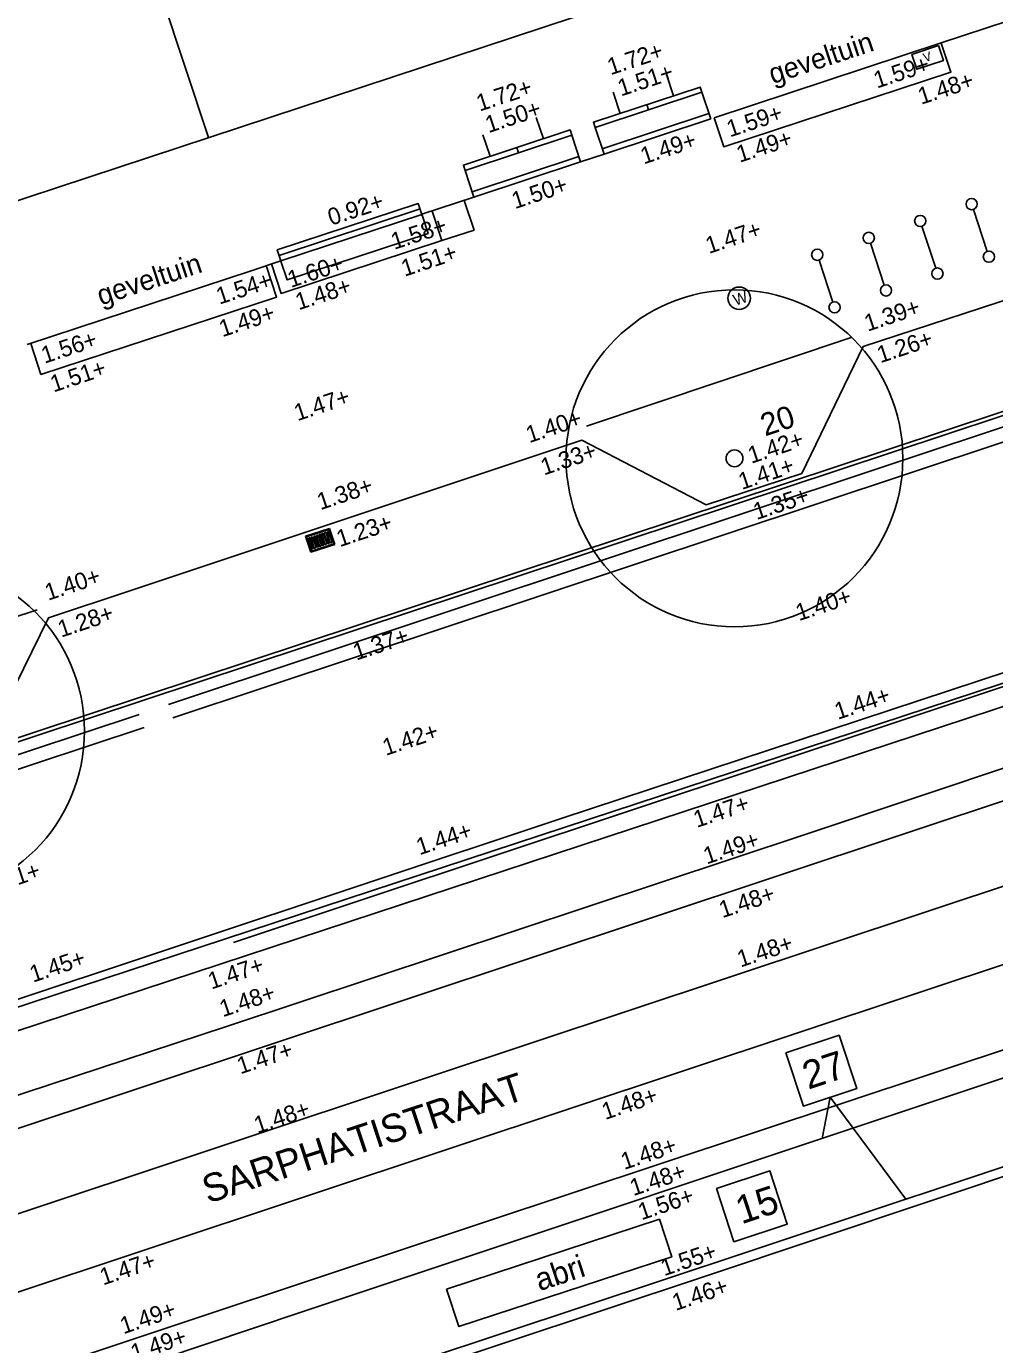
# Model space of a CAD drawing. Extents: x 122462 to 123306, y 485548 to 486417.
# Drawn here: x 122852.78 to 122870.03, y 486190.57 to 486214.05 of the extents above; entities that cross this region are included whole.
import ezdxf

# ---------------------------------------------------------------- set-up
doc = ezdxf.new("R2010")
doc.units = 0
for name, color, linetype in [('B nummers', 7, 'Continuous'), ('B-WE-AL-T25', 7, 'Continuous'), ('B-WE-AL-WERKGRENS-G', 7, 'Continuous'), ('B-WE-GR-BOOM-S', 7, 'Continuous'), ('B-WE-GR-BOOM_BOOMDIAMETER', 7, 'Continuous'), ('B-WE-IE-MEUBILAIR_WEGMEUBILAIR-S', 7, 'Continuous'), ('B-WE-IE-MEUBILAIR_WEGMEUBILAIR_FIETSNIETJE-S', 7, 'Continuous'), ('B-WE-KL-DATA_TELECOM_KAST-S', 7, 'Continuous'), ('B-WE-OG-BEBOUWING_PORTIEK1-G', 7, 'Continuous'), ('B-WE-OG-BEBOUWING_RAAM-G', 7, 'Continuous'), ('B-WE-OG-BEBOUWING_TRAP-G', 7, 'Continuous'), ('B-WE-OG-HOOGTEPUNT-S', 7, 'Continuous'), ('B-WE-OG-TOPOGRAFIE_MUUR-G', 7, 'Continuous'), ('B-WE-OG-TOPOGRAFIE_RAILS-G', 7, 'Continuous'), ('B-WE-OG-TOPOGRAFIE_STRAATNAAM', 7, 'Continuous'), ('B-WE-OG-TOPOKAART-G', 7, 'Continuous'), ('B-WE-RI-HWA_KOLK-S', 7, 'Continuous'), ('B-WE-VH-KANTOPSLUITING_OPSLUITBAND_100X200-G', 7, 'Continuous'), ('B-WE-VH-KANTOPSLUITING_TROTTOIRBAND_180 200-G', 7, 'Continuous'), ('B-WE-VH-MATERIAALGRENS_ASFALT-G', 7, 'Continuous'), ('B-WE-VW-MARKERING_LANGS_STREEP_11_010-G', 7, 'Continuous'), ('B-WE-VW-MARKERING_LANGS_STREEP_DOORGETROKKEN_010-G', 7, 'Continuous'), ('Level 4', 7, 'Continuous'), ('V markering 1-1 10 cm', 7, 'Continuous'), ('V markering figuratie', 7, 'Continuous'), ('V markering ononderbroken streep 10 cm', 7, 'Continuous'), ('V materiaalscheiding algemeen', 7, 'Continuous'), ('V meubilair abri', 7, 'Continuous'), ('V opsluitband 100x200 mm', 7, 'Continuous'), ('V Rails', 7, 'Continuous'), ('V Scheidingsband tramband', 7, 'Continuous'), ('V trottoirband 180-200x250 mm specie', 7, 'Continuous'), ('V zaaglijn', 7, 'Continuous')]:
    doc.layers.add(name, color=color, linetype=linetype)

msp = doc.modelspace()

# ---------------------------------------------------------------- linework, layer by layer
at = {"layer": 'B nummers'}
for q in [(122866.954, 486194.241), (122868.443, 486193.157)]:
    msp.add_line((122867.096, 486194.972), q, dxfattribs=at)
for points in [[(122866.308, 486195.765), (122867.258, 486196.078), (122867.571, 486195.129), (122866.621, 486194.815)], [(122865.07, 486193.351), (122866.02, 486193.664), (122866.333, 486192.714), (122865.383, 486192.401)]]:
    msp.add_lwpolyline(points, close=True, dxfattribs=at)
at = {"layer": 'B-WE-AL-WERKGRENS-G'}
msp.add_lwpolyline([(122857.632, 486078.279), (122830.484, 486160.606), (122900.937, 486183.81), (122887.855, 486222.555), (122665.445, 486149.273), (122678.196, 486110.449), (122807.072, 486152.895), (122835.324, 486068.154)], dxfattribs=at)
at = {"layer": 'B-WE-GR-BOOM-S'}
for centre, radius in [((122865.393, 486206.353), 3), ((122865.393, 486206.353), 0.15), ((122850.813, 486201.497), 3)]:
    msp.add_circle(centre, radius, dxfattribs=at)
for start, end in [(0, 180), (180, 0)]:
    msp.add_arc((122865.393, 486206.353), 0.15, start, end, dxfattribs=at)
at = {"layer": 'B-WE-IE-MEUBILAIR_WEGMEUBILAIR-S'}
msp.add_circle((122865.476, 486209.204), 0.2, dxfattribs=at)
at = {"layer": 'B-WE-IE-MEUBILAIR_WEGMEUBILAIR_FIETSNIETJE-S'}
for p, q in [((122869.895, 486210.039), (122869.65, 486210.787)), ((122868.978, 486209.739), (122868.733, 486210.486)), ((122868.062, 486209.438), (122867.816, 486210.185)), ((122867.145, 486209.137), (122866.9, 486209.884))]:
    msp.add_line(p, q, dxfattribs=at)
for centre in [(122869.618, 486210.882), (122868.702, 486210.581), (122867.785, 486210.28), (122866.868, 486209.979), (122869.926, 486209.944), (122869.009, 486209.644), (122868.093, 486209.343), (122867.176, 486209.042)]:
    msp.add_circle(centre, 0.1, dxfattribs=at)
at = {"layer": 'B-WE-KL-DATA_TELECOM_KAST-S'}
msp.add_lwpolyline([(122869.028, 486213.704), (122868.553, 486213.548), (122868.64, 486213.282), (122869.115, 486213.438)], close=True, dxfattribs=at)
at = {"layer": 'B-WE-OG-BEBOUWING_PORTIEK1-G'}
for p, q in [((122864.306, 486212.81), (122864.18, 486213.19)), ((122863.356, 486212.496), (122863.231, 486212.876)), ((122863.862, 486212.558), (122863.831, 486212.653)), ((122861.988, 486212.045), (122861.863, 486212.425)), ((122861.038, 486211.732), (122860.913, 486212.112)), ((122861.545, 486211.793), (122861.513, 486211.888))]:
    msp.add_line(p, q, dxfattribs=at)
for points in [[(122862.913, 486212.245), (122864.812, 486212.872), (122864.781, 486212.966), (122862.881, 486212.34)], [(122860.595, 486211.48), (122862.494, 486212.107), (122862.463, 486212.202), (122860.564, 486211.575)]]:
    msp.add_lwpolyline(points, close=True, dxfattribs=at)
at = {"layer": 'B-WE-OG-BEBOUWING_RAAM-G'}
msp.add_line((122857.281, 486209.965), (122859.792, 486210.794), dxfattribs=at)
msp.add_lwpolyline([(122857.312, 486209.87), (122859.824, 486210.695), (122859.76, 486210.889), (122857.249, 486210.064)], close=True, dxfattribs=at)
at = {"layer": 'B-WE-OG-BEBOUWING_TRAP-G'}
for points in [[(122864.937, 486212.492), (122863.038, 486211.865)], [(122864.969, 486212.397), (122863.069, 486211.77)], [(122862.62, 486211.727), (122860.72, 486211.1)], [(122862.651, 486211.632), (122860.752, 486211.005)]]:
    msp.add_lwpolyline(points, dxfattribs=at)
at = {"layer": 'B-WE-OG-TOPOGRAFIE_MUUR-G'}
for points in [[(122860.006, 486210.757), (122860.182, 486210.23), (122857.316, 486209.291), (122857.147, 486209.819)], [(122859.823, 486210.699), (122859.935, 486210.358), (122857.423, 486209.532), (122857.314, 486209.865)]]:
    msp.add_lwpolyline(points, dxfattribs=at)
at = {"layer": 'B-WE-OG-TOPOGRAFIE_RAILS-G'}
for p, q in [((122859.557, 486196.72), (122892.841, 486207.788)), ((122860.011, 486195.354), (122893.302, 486206.423)), ((122860.43, 486194.095), (122893.727, 486205.164)), ((122860.885, 486192.728), (122894.034, 486203.749))]:
    msp.add_line(p, q, dxfattribs=at)
at = {"layer": 'B-WE-OG-TOPOKAART-G'}
for p, q in [((122864.969, 486212.397), (122864.812, 486212.872)), ((122860.752, 486211.005), (122860.595, 486211.48))]:
    msp.add_line(p, q, dxfattribs=at)
for points in [[(122865.034, 486212.418), (122869.073, 486213.751), (122873.053, 486215.064)], [(122862.494, 486212.107), (122862.651, 486211.632), (122863.069, 486211.77), (122862.913, 486212.245)], [(122859.823, 486210.699), (122860.752, 486211.005)], [(122852.79, 486208.378), (122856.799, 486209.701), (122857.312, 486209.87)]]:
    msp.add_lwpolyline(points, dxfattribs=at)
at = {"layer": 'B-WE-RI-HWA_KOLK-S'}
for p, q in [((122857.751, 486204.964), (122858.178, 486205.106)), ((122857.846, 486204.679), (122857.751, 486204.964)), ((122857.77, 486204.954), (122858.169, 486205.087)), ((122857.856, 486204.698), (122857.77, 486204.954)), ((122858.254, 486204.831), (122858.169, 486205.087)), ((122858.273, 486204.821), (122858.178, 486205.106)), ((122858.273, 486204.821), (122857.846, 486204.679)), ((122858.254, 486204.831), (122857.856, 486204.698))]:
    msp.add_line(p, q, dxfattribs=at)
for points in [[(122857.867, 486204.952), (122857.856, 486204.948)], [(122857.938, 486204.771), (122857.88, 486204.945)], [(122857.897, 486204.951), (122857.955, 486204.776)], [(122857.914, 486204.968), (122857.903, 486204.964)], [(122857.985, 486204.786), (122857.927, 486204.961)], [(122857.944, 486204.967), (122858.002, 486204.792)], [(122857.962, 486204.983), (122857.95, 486204.98)], [(122858.033, 486204.802), (122857.974, 486204.977)], [(122857.992, 486204.983), (122858.05, 486204.808)], [(122858.009, 486204.999), (122857.998, 486204.995)], [(122858.08, 486204.818), (122858.022, 486204.993)], [(122858.039, 486204.999), (122858.097, 486204.824)], [(122858.057, 486205.015), (122858.045, 486205.011)], [(122858.128, 486204.834), (122858.069, 486205.009)], [(122858.086, 486205.014), (122858.145, 486204.84)], [(122858.104, 486205.031), (122858.093, 486205.027)], [(122858.175, 486204.85), (122858.117, 486205.025)], [(122858.134, 486205.03), (122858.192, 486204.855)], [(122858.152, 486205.047), (122858.14, 486205.043)], [(122858.223, 486204.866), (122858.164, 486205.04)], [(122857.802, 486204.92), (122857.86, 486204.745)], [(122857.82, 486204.936), (122857.808, 486204.932)], [(122857.89, 486204.755), (122857.832, 486204.93)], [(122857.849, 486204.935), (122857.908, 486204.761)], [(122857.873, 486204.738), (122857.884, 486204.742)], [(122857.92, 486204.754), (122857.932, 486204.758)], [(122857.968, 486204.77), (122857.979, 486204.774)], [(122858.015, 486204.786), (122858.026, 486204.79)], [(122858.062, 486204.802), (122858.074, 486204.805)], [(122858.11, 486204.817), (122858.121, 486204.821)], [(122858.157, 486204.833), (122858.169, 486204.837)], [(122858.205, 486204.849), (122858.216, 486204.853)]]:
    msp.add_lwpolyline(points, dxfattribs=at)
for centre, start, end in [((122857.859, 486204.938), 108.4422, 198.4422), ((122857.87, 486204.942), 18.4422, 108.4422), ((122857.906, 486204.954), 108.4422, 198.4422), ((122857.918, 486204.958), 18.4422, 108.4422), ((122857.954, 486204.97), 108.4422, 198.4422), ((122857.965, 486204.974), 18.4422, 108.4422), ((122858.001, 486204.986), 108.4422, 198.4422), ((122858.012, 486204.99), 18.4422, 108.4422), ((122858.048, 486205.002), 108.4422, 198.4422), ((122858.06, 486205.006), 18.4422, 108.4422), ((122858.096, 486205.018), 108.4422, 198.4422), ((122858.107, 486205.021), 18.4422, 108.4422), ((122858.143, 486205.033), 108.4422, 198.4422), ((122858.155, 486205.037), 18.4422, 108.4422), ((122857.811, 486204.923), 108.4422, 198.4422), ((122857.823, 486204.926), 18.4422, 108.4422), ((122857.87, 486204.748), 198.4422, 288.4422), ((122857.881, 486204.752), 288.4422, 18.4422), ((122857.917, 486204.764), 198.4422, 288.4422), ((122857.928, 486204.768), 288.4422, 18.4422), ((122857.964, 486204.78), 198.4422, 288.4422), ((122857.976, 486204.783), 288.4422, 18.4422), ((122858.012, 486204.795), 198.4422, 288.4422), ((122858.023, 486204.799), 288.4422, 18.4422), ((122858.059, 486204.811), 198.4422, 288.4422), ((122858.071, 486204.815), 288.4422, 18.4422), ((122858.107, 486204.827), 198.4422, 288.4422), ((122858.118, 486204.831), 288.4422, 18.4422), ((122858.154, 486204.843), 198.4422, 288.4422), ((122858.166, 486204.847), 288.4422, 18.4422), ((122858.202, 486204.859), 198.4422, 288.4422), ((122858.213, 486204.862), 288.4422, 18.4422)]:
    msp.add_arc(centre, 0.01, start, end, dxfattribs=at)
at = {"layer": 'B-WE-VH-KANTOPSLUITING_OPSLUITBAND_100X200-G'}
for points in [[(122869.078, 486213.749), (122869.248, 486213.231), (122865.203, 486211.904), (122865.034, 486212.418)], [(122860.578, 486210.947), (122860.753, 486210.417), (122860.182, 486210.23)], [(122857.057, 486209.771), (122857.236, 486209.226), (122853.036, 486207.847), (122852.856, 486208.396)], [(122862.755, 486206.925), (122867.487, 486208.513)]]:
    msp.add_lwpolyline(points, dxfattribs=at)
at = {"layer": 'B-WE-VH-KANTOPSLUITING_TROTTOIRBAND_180 200-G'}
msp.add_lwpolyline([(122870.994, 486209.428), (122867.688, 486208.345), (122866.592, 486206.08), (122864.886, 486205.524), (122862.675, 486206.679), (122854.641, 486204)], dxfattribs=at)
at = {"layer": 'B-WE-VH-MATERIAALGRENS_ASFALT-G'}
msp.add_lwpolyline([(122890.684, 486213.94), (122878.693, 486209.938), (122852.013, 486201.099)], dxfattribs=at)
at = {"layer": 'B-WE-VW-MARKERING_LANGS_STREEP_11_010-G'}
for points in [[(122890.607, 486213.717), (122878.293, 486209.609), (122855.31, 486201.967)], [(122890.717, 486213.47), (122878.383, 486209.366), (122855.388, 486201.732)]]:
    msp.add_lwpolyline(points, dxfattribs=at)
at = {"layer": 'B-WE-VW-MARKERING_LANGS_STREEP_DOORGETROKKEN_010-G'}
for points in [[(122890.662, 486214.006), (122878.671, 486210.004), (122851.991, 486201.165)], [(122838.137, 486182.943), (122845.99, 486185.533), (122855.924, 486188.815), (122864.876, 486191.785), (122870.826, 486193.778), (122879.74, 486196.789), (122887.719, 486199.383), (122894.693, 486201.733)]]:
    msp.add_lwpolyline(points, dxfattribs=at)
at = {"layer": 'Level 4'}
msp.add_line((122856.02, 486212.065), (122852.979, 486221.293), dxfattribs=at)
at = {"layer": 'V markering 1-1 10 cm'}
for points in [[(122854.786, 486201.793), (122851.845, 486200.815), (122836.46, 486195.681)], [(122854.874, 486201.561), (122851.93, 486200.584), (122836.82, 486195.535), (122827.344, 486192.387)]]:
    msp.add_lwpolyline(points, dxfattribs=at)
at = {"layer": 'V markering figuratie'}
msp.add_line((122712.845, 486143.511), (122860.885, 486192.728), dxfattribs=at)
at = {"layer": 'V markering ononderbroken streep 10 cm'}
msp.add_lwpolyline([(122852.036, 486196.524), (122862.304, 486199.937), (122870.288, 486202.571), (122874.361, 486203.912), (122877.937, 486205.084)], dxfattribs=at)
at = {"layer": 'V materiaalscheiding algemeen'}
msp.add_lwpolyline([(122828.771, 486187.102), (122837.36, 486189.952), (122848.716, 486193.729), (122856.341, 486196.233), (122866.652, 486199.655), (122878.268, 486203.536), (122881.909, 486204.772)], dxfattribs=at)
at = {"layer": 'V meubilair abri'}
msp.add_line((122860.265, 486191.558), (122864.058, 486192.8), dxfattribs=at)
msp.add_lwpolyline([(122860.265, 486191.558), (122860.484, 486190.888), (122864.277, 486192.13), (122864.058, 486192.8)], dxfattribs=at)
at = {"layer": 'V opsluitband 100x200 mm'}
msp.add_lwpolyline([(122848.025, 486202.025), (122852.968, 486203.654)], dxfattribs=at)
at = {"layer": 'V Rails'}
for p, q in [((122714.919, 486148.627), (122859.557, 486196.72)), ((122715.373, 486147.26), (122860.011, 486195.354)), ((122712.39, 486144.878), (122860.43, 486194.095))]:
    msp.add_line(p, q, dxfattribs=at)
at = {"layer": 'V Scheidingsband tramband'}
msp.add_line((122852.44, 486196.519), (122877.676, 486204.816), dxfattribs=at)
msp.add_lwpolyline([(122877.801, 486204.436), (122852.565, 486196.139)], dxfattribs=at)
at = {"layer": 'V trottoirband 180-200x250 mm specie'}
for points in [[(122854.641, 486204), (122853.172, 486203.51), (122851.979, 486201.087), (122850.249, 486200.553), (122847.903, 486201.773), (122838.612, 486198.694), (122837.453, 486198.316)], [(122829.844, 486181.895), (122838.722, 486184.858), (122839.696, 486185.175), (122850.112, 486188.608), (122857.676, 486191.147), (122870.119, 486195.296), (122871.261, 486195.673)], [(122871.731, 486194.253), (122865.594, 486192.208), (122855.472, 486188.85)]]:
    msp.add_lwpolyline(points, dxfattribs=at)
at = {"layer": 'V zaaglijn'}
msp.add_line((122856.471, 486197.728), (122877.966, 486204.877), dxfattribs=at)

# ---------------------------------------------------------------- texts
at = {"layer": 'B nummers'}
for s, p in [('27', (122866.707, 486195.107)), ('15', (122865.517, 486192.708))]:
    msp.add_text(s, height=0.5, rotation=18.2603, dxfattribs=at).set_placement(p)
at = {"layer": 'B-WE-AL-T25'}
for p in [(122866.074, 486213.016), (122854.107, 486209.072)]:
    msp.add_text('geveltuin', height=0.36, rotation=18.3134, dxfattribs=at).set_placement(p)
at = {"layer": 'B-WE-GR-BOOM_BOOMDIAMETER'}
msp.add_text('20', height=0.4, rotation=18.3299, dxfattribs=at).set_placement((122865.938, 486206.743))
at = {"layer": 'B-WE-IE-MEUBILAIR_WEGMEUBILAIR-S'}
msp.add_text('W', height=0.2, rotation=18.5511, dxfattribs=at).set_placement((122865.409, 486209.07))
at = {"layer": 'B-WE-KL-DATA_TELECOM_KAST-S'}
msp.add_text('V', height=0.16, rotation=18.0943, dxfattribs=at).set_placement((122868.785, 486213.406))
at = {"layer": 'B-WE-OG-HOOGTEPUNT-S'}
for s, rotation, p in [('1.72+', 18.1325, (122863.186, 486213.175)), ('1.59+', 18.1325, (122867.931, 486212.939)), ('1.51+', 18.1325, (122863.371, 486212.797)), ('1.48+', 18.1325, (122868.72, 486212.65)), ('1.72+', 18.1325, (122860.853, 486212.528)), ('1.50+', 18.1325, (122861.012, 486212.145)), ('1.59+', 18.1325, (122865.313, 486212.069)), ('1.49+', 18.1325, (122863.777, 486211.587)), ('1.49+', 18.1325, (122865.486, 486211.617)), ('1.50+', 18.1325, (122861.482, 486210.791)), ('0.92+', 18.1325, (122858.207, 486210.495)), ('1.58+', 18.1325, (122859.332, 486210.066)), ('1.47+', 18.3965, (122864.937, 486209.992)), ('1.51+', 18.1325, (122859.514, 486209.586)), ('1.60+', 18.1325, (122857.49, 486209.387)), ('1.54+', 18.1325, (122856.217, 486209.089)), ('1.48+', 18.1325, (122857.629, 486208.989)), ('1.49+', 18.1325, (122856.27, 486208.509)), ('1.39+', 18.392, (122867.765, 486208.608)), ('1.56+', 18.1325, (122853.101, 486208.038)), ('1.26+', 18.392, (122867.991, 486208.045)), ('1.51+', 18.1325, (122853.262, 486207.526)), ('1.47+', 18.3965, (122857.607, 486207.013)), ('1.40+', 18.392, (122861.738, 486206.623)), ('1.42+', 18.392, (122865.692, 486206.255)), ('1.33+', 18.392, (122862, 486206.047)), ('1.41+', 18.3965, (122865.523, 486205.788)), ('1.38+', 18.3965, (122858.016, 486205.429)), ('1.35+', 18.392, (122865.787, 486205.253)), ('1.23+', 18.3965, (122858.362, 486204.769)), ('1.40+', 18.3965, (122853.166, 486203.815)), ('1.40+', 18.3965, (122866.542, 486203.453)), ('1.28+', 18.3965, (122853.398, 486203.158)), ('1.37+', 18.3965, (122858.656, 486202.751)), ('1.44+', 18.3965, (122867.234, 486201.695)), ('1.42+', 18.3965, (122859.183, 486201.053)), ('1.47+', 18.3965, (122864.721, 486199.77)), ('1.44+', 18.3965, (122859.782, 486199.282)), ('1.49+', 18.3965, (122864.898, 486199.119)), ('1.41+', 18.3965, (122852.093, 486198.572)), ('1.48+', 18.2237, (122865.177, 486198.162)), ('1.48+', 18.2237, (122865.499, 486197.283)), ('1.45+', 18.3965, (122852.896, 486197.014)), ('1.47+', 18.3965, (122856.073, 486196.89)), ('1.48+', 18.3965, (122856.278, 486196.397)), ('1.47+', 18.3965, (122856.591, 486195.38)), ('1.48+', 18.3965, (122863.089, 486194.568)), ('1.48+', 18.3965, (122856.893, 486194.324)), ('1.48+', 18.3965, (122863.428, 486193.678)), ('1.48+', 18.3965, (122863.59, 486193.212)), ('1.56+', 18.3965, (122863.736, 486192.781)), ('1.55+', 18.5998, (122864.14, 486191.785)), ('1.47+', 18.3525, (122854.145, 486191.621)), ('1.46+', 18.5998, (122864.344, 486191.166)), ('1.49+', 18.5998, (122854.508, 486190.751)), ('1.49+', 18.3525, (122854.696, 486190.27))]:
    msp.add_text(s, height=0.3, rotation=rotation, dxfattribs=at).set_placement(p)
at = {"layer": 'B-WE-OG-TOPOGRAFIE_STRAATNAAM'}
msp.add_text('SARPHATISTRAAT', height=0.5, rotation=18.2298, dxfattribs=at).set_placement((122856.012, 486193.076))
at = {"layer": 'V meubilair abri'}
msp.add_text('abri', height=0.4, rotation=18.1266, dxfattribs=at).set_placement((122861.918, 486191.518))

doc.saveas('drawing.dxf')
